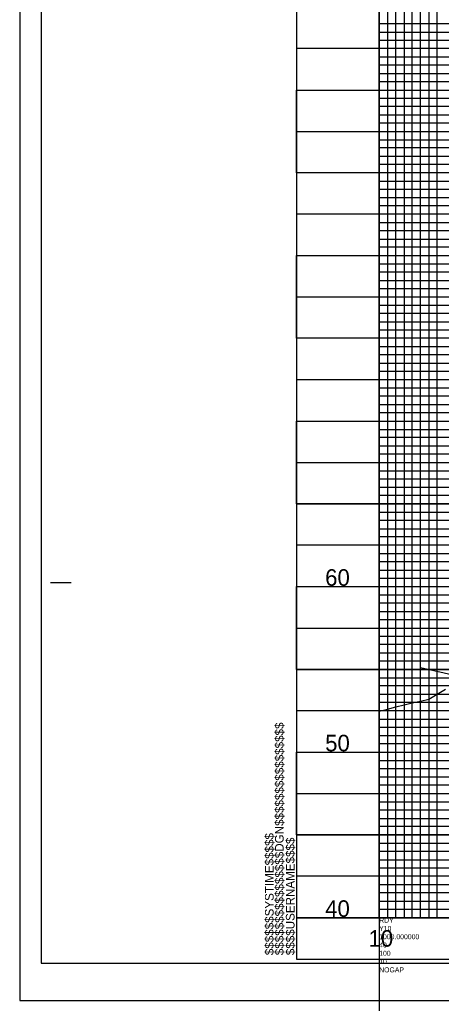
# Model space of a CAD drawing. Extents: x 2345490 to 2436403, y 465165 to 573888.
# Drawn here: x 2381550 to 2381804, y 532359 to 532954 of the extents above; entities that cross this region are included whole.
import ezdxf

# ---------------------------------------------------------------- set-up
doc = ezdxf.new("R2010")
doc.units = 0
for name, color, linetype in [('Old_Level_1', 7, 'Continuous'), ('Old_Level_18', 7, 'Continuous'), ('Old_Level_2', 7, 'Continuous'), ('Old_Level_40', 7, 'Continuous'), ('Old_Level_41', 7, 'Continuous'), ('Old_Level_42', 7, 'Continuous'), ('Old_Level_43', 7, 'Continuous'), ('Old_Level_50', 7, 'Continuous'), ('Old_Level_51', 7, 'Continuous'), ('Old_Level_52', 7, 'Continuous'), ('Old_Level_57', 7, 'Continuous'), ('Old_Level_62', 7, 'Continuous'), ('Old_Level_63', 7, 'Continuous')]:
    doc.layers.add(name, color=color, linetype=linetype)

msp = doc.modelspace()

# ---------------------------------------------------------------- linework, layer by layer
at = {"layer": 'Old_Level_1'}
msp.add_lwpolyline([(2381766.799, 532535.9075), (2381771.799, 532537.124), (2381776.799, 532538.34025), (2381781.799, 532539.65675), (2381786.799, 532540.84975), (2381791.799, 532541.76875), (2381796.799, 532543.1575), (2381801.799, 532546.145), (2381806.799, 532549.13275)], dxfattribs=at)
at = {"layer": 'Old_Level_18'}
msp.add_line((2381716.79875, 532386.04975), (2381716.79875, 532386.04975), dxfattribs=at)
msp.add_line((2381716.79875, 532386.04975), (2381716.79875, 532386.04975), dxfattribs=at)
msp.add_lwpolyline([(2383216.79875, 533436.04975), (2381716.79875, 533436.04975), (2381716.79875, 532386.04975), (2383216.79875, 532386.04975)], close=True, dxfattribs=at)
at = {"layer": 'Old_Level_2'}
msp.add_line((2381791.799, 532562.18325), (2381814.16925, 532557.15), dxfattribs=at)
at = {"layer": 'Old_Level_40'}
msp.add_line((2381716.79875, 532386.04975), (2381716.79875, 532386.04975), dxfattribs=at)
msp.add_line((2381716.79875, 532386.04975), (2381716.79875, 532386.04975), dxfattribs=at)
msp.add_line((2381716.79875, 532386.04975), (2381716.79875, 532386.04975), dxfattribs=at)
msp.add_line((2381716.79875, 532386.04975), (2381716.79875, 532386.04975), dxfattribs=at)
at = {"layer": 'Old_Level_41'}
for p, q in [((2381568.29875, 532613.54975), (2381580.79875, 532613.54975)), ((2383216.79875, 532411.04975), (2381716.79875, 532411.04975))]:
    msp.add_line(p, q, dxfattribs=at)
for points in [[(2381716.79875, 533436.04975), (2381766.79875, 533436.04975), (2381766.79875, 532411.04975), (2381816.79875, 532411.04975), (2381816.79875, 533436.04975), (2381866.79875, 533436.04975), (2381866.79875, 532411.04975), (2381916.79875, 532411.04975), (2381916.79875, 533436.04975), (2381966.79875, 533436.04975), (2381966.79875, 532411.04975), (2382016.79875, 532411.04975), (2382016.79875, 533436.04975), (2382066.79875, 533436.04975), (2382066.79875, 532411.04975), (2382116.79875, 532411.04975), (2382116.79875, 533436.04975), (2382166.79875, 533436.04975), (2382166.79875, 532411.04975), (2382216.79875, 532411.04975), (2382216.79875, 533436.04975), (2382266.79875, 533436.04975), (2382266.79875, 532411.04975), (2382316.79875, 532411.04975)], [(2381791.79875, 532411.04975), (2381791.79875, 533436.04975), (2381841.79875, 533436.04975), (2381841.79875, 532411.04975), (2381891.79875, 532411.04975), (2381891.79875, 533436.04975), (2381941.79875, 533436.04975), (2381941.79875, 532411.04975), (2381991.79875, 532411.04975), (2381991.79875, 533436.04975), (2382041.79875, 533436.04975), (2382041.79875, 532411.04975), (2382091.79875, 532411.04975), (2382091.79875, 533436.04975), (2382141.79875, 533436.04975), (2382141.79875, 532411.04975), (2382191.79875, 532411.04975), (2382191.79875, 533436.04975), (2382241.79875, 533436.04975), (2382241.79875, 532411.04975), (2382291.79875, 532411.04975), (2382291.79875, 533436.04975), (2382341.79875, 533436.04975)], [(2383216.79875, 532936.04975), (2381716.79875, 532936.04975), (2381716.79875, 532886.04975), (2383216.79875, 532886.04975)], [(2383216.79875, 532836.04975), (2381716.79875, 532836.04975), (2381716.79875, 532786.04975), (2383216.79875, 532786.04975)], [(2383216.79875, 532761.04975), (2381716.79875, 532761.04975), (2381716.79875, 532811.04975), (2383216.79875, 532811.04975)], [(2383216.79875, 532736.04975), (2381716.79875, 532736.04975), (2381716.79875, 532686.04975), (2383216.79875, 532686.04975)], [(2383216.79875, 532661.04975), (2381716.79875, 532661.04975), (2381716.79875, 532711.04975), (2383216.79875, 532711.04975)], [(2383216.79875, 532636.04975), (2381716.79875, 532636.04975), (2381716.79875, 532586.04975), (2383216.79875, 532586.04975)], [(2383216.79875, 532536.04975), (2381716.79875, 532536.04975), (2381716.79875, 532486.04975), (2383216.79875, 532486.04975)], [(2383216.79875, 532461.04975), (2381716.79875, 532461.04975), (2381716.79875, 532511.04975), (2383216.79875, 532511.04975)], [(2383216.79875, 532436.04975), (2381716.79875, 532436.04975)], [(2381754.29875, 532386.04975), (2381754.29875, 532386.04975)]]:
    msp.add_lwpolyline(points, dxfattribs=at)
at = {"layer": 'Old_Level_42'}
for points in [[(2383216.79875, 532861.04975), (2381716.79875, 532861.04975), (2381716.79875, 532911.04975), (2383216.79875, 532911.04975)], [(2383216.79875, 532561.04975), (2381716.79875, 532561.04975), (2381716.79875, 532611.04975), (2383216.79875, 532611.04975)]]:
    msp.add_lwpolyline(points, dxfattribs=at)
at = {"layer": 'Old_Level_43'}
for points in [[(2381771.79875, 533436.04975), (2381771.79875, 532411.04975), (2381776.79875, 532411.04975), (2381776.79875, 533436.04975)], [(2381781.79875, 533436.04975), (2381781.79875, 532411.04975), (2381786.79875, 532411.04975), (2381786.79875, 533436.04975)], [(2381796.79875, 533436.04975), (2381796.79875, 532411.04975), (2381801.79875, 532411.04975), (2381801.79875, 533436.04975)], [(2383166.79875, 532951.04975), (2381766.79875, 532951.04975), (2381766.79875, 532946.04975), (2383166.79875, 532946.04975)], [(2383166.79875, 532941.04975), (2381766.79875, 532941.04975), (2381766.79875, 532931.04975), (2383166.79875, 532931.04975)], [(2383166.79875, 532926.04975), (2381766.79875, 532926.04975), (2381766.79875, 532921.04975), (2383166.79875, 532921.04975)], [(2383166.79875, 532916.04975), (2381766.79875, 532916.04975)], [(2381766.79875, 532906.04975), (2383166.79875, 532906.04975)], [(2383166.79875, 532901.04975), (2381766.79875, 532901.04975), (2381766.79875, 532896.04975), (2383166.79875, 532896.04975)], [(2383166.79875, 532891.04975), (2381766.79875, 532891.04975), (2381766.79875, 532881.04975), (2383166.79875, 532881.04975)], [(2383166.79875, 532876.04975), (2381766.79875, 532876.04975), (2381766.79875, 532871.04975), (2383166.79875, 532871.04975)], [(2383166.79875, 532866.04975), (2381766.79875, 532866.04975), (2381766.79875, 532856.04975), (2383166.79875, 532856.04975)], [(2383166.79875, 532851.04975), (2381766.79875, 532851.04975), (2381766.79875, 532846.04975), (2383166.79875, 532846.04975)], [(2383166.79875, 532841.04975), (2381766.79875, 532841.04975), (2381766.79875, 532831.04975), (2383166.79875, 532831.04975)], [(2383166.79875, 532826.04975), (2381766.79875, 532826.04975), (2381766.79875, 532821.04975), (2383166.79875, 532821.04975)], [(2383166.79875, 532816.04975), (2381766.79875, 532816.04975), (2381766.79875, 532806.04975), (2383166.79875, 532806.04975)], [(2383166.79875, 532801.04975), (2381766.79875, 532801.04975), (2381766.79875, 532796.04975), (2383166.79875, 532796.04975)], [(2383166.79875, 532791.04975), (2381766.79875, 532791.04975), (2381766.79875, 532781.04975), (2383166.79875, 532781.04975)], [(2383166.79875, 532776.04975), (2381766.79875, 532776.04975), (2381766.79875, 532771.04975), (2383166.79875, 532771.04975)], [(2383166.79875, 532766.04975), (2381766.79875, 532766.04975), (2381766.79875, 532756.04975), (2383166.79875, 532756.04975)], [(2383166.79875, 532751.04975), (2381766.79875, 532751.04975), (2381766.79875, 532746.04975), (2383166.79875, 532746.04975)], [(2383166.79875, 532741.04975), (2381766.79875, 532741.04975), (2381766.79875, 532731.04975), (2383166.79875, 532731.04975)], [(2383166.79875, 532726.04975), (2381766.79875, 532726.04975), (2381766.79875, 532721.04975), (2383166.79875, 532721.04975)], [(2383166.79875, 532716.04975), (2381766.79875, 532716.04975), (2381766.79875, 532706.04975), (2383166.79875, 532706.04975)], [(2383166.79875, 532701.04975), (2381766.79875, 532701.04975), (2381766.79875, 532696.04975), (2383166.79875, 532696.04975)], [(2383166.79875, 532691.04975), (2381766.79875, 532691.04975), (2381766.79875, 532681.04975), (2383166.79875, 532681.04975)], [(2383166.79875, 532676.04975), (2381766.79875, 532676.04975), (2381766.79875, 532671.04975), (2383166.79875, 532671.04975)], [(2383166.79875, 532666.04975), (2381766.79875, 532666.04975), (2381766.79875, 532656.04975), (2383166.79875, 532656.04975)], [(2383166.79875, 532651.04975), (2381766.79875, 532651.04975), (2381766.79875, 532646.04975), (2383166.79875, 532646.04975)], [(2383166.79875, 532641.04975), (2381766.79875, 532641.04975), (2381766.79875, 532631.04975), (2383166.79875, 532631.04975)], [(2383166.79875, 532626.04975), (2381766.79875, 532626.04975), (2381766.79875, 532621.04975), (2383166.79875, 532621.04975)], [(2383166.79875, 532616.04975), (2381766.79875, 532616.04975)], [(2381766.79875, 532606.04975), (2383166.79875, 532606.04975)], [(2383166.79875, 532601.04975), (2381766.79875, 532601.04975), (2381766.79875, 532596.04975), (2383166.79875, 532596.04975)], [(2383166.79875, 532591.04975), (2381766.79875, 532591.04975)], [(2381766.79875, 532581.04975), (2383166.79875, 532581.04975)], [(2383166.79875, 532576.04975), (2381766.79875, 532576.04975), (2381766.79875, 532571.04975), (2383166.79875, 532571.04975)], [(2383166.79875, 532566.04975), (2381766.79875, 532566.04975), (2381766.79875, 532556.04975), (2383166.79875, 532556.04975)], [(2383166.79875, 532551.04975), (2381766.79875, 532551.04975), (2381766.79875, 532546.04975), (2383166.79875, 532546.04975)], [(2383166.79875, 532541.04975), (2381766.79875, 532541.04975), (2381766.79875, 532531.04975), (2383166.79875, 532531.04975)], [(2383166.79875, 532526.04975), (2381766.79875, 532526.04975), (2381766.79875, 532521.04975), (2383166.79875, 532521.04975)], [(2383166.79875, 532516.04975), (2381766.79875, 532516.04975), (2381766.79875, 532506.04975), (2383166.79875, 532506.04975)], [(2383166.79875, 532501.04975), (2381766.79875, 532501.04975), (2381766.79875, 532496.04975), (2383166.79875, 532496.04975)], [(2383166.79875, 532491.04975), (2381766.79875, 532491.04975), (2381766.79875, 532481.04975), (2383166.79875, 532481.04975)], [(2383166.79875, 532476.04975), (2381766.79875, 532476.04975), (2381766.79875, 532471.04975), (2383166.79875, 532471.04975)], [(2383166.79875, 532466.04975), (2381766.79875, 532466.04975), (2381766.79875, 532456.04975), (2383166.79875, 532456.04975)], [(2383166.79875, 532451.04975), (2381766.79875, 532451.04975), (2381766.79875, 532446.04975), (2383166.79875, 532446.04975)], [(2383166.79875, 532441.04975), (2381766.79875, 532441.04975), (2381766.79875, 532431.04975), (2383166.79875, 532431.04975)], [(2383166.79875, 532426.04975), (2381766.79875, 532426.04975), (2381766.79875, 532421.04975), (2383166.79875, 532421.04975)], [(2383166.79875, 532416.04975), (2381766.79875, 532416.04975)]]:
    msp.add_lwpolyline(points, dxfattribs=at)
at = {"layer": 'Old_Level_50'}
msp.add_line((2381549.79875, 532361.04975), (2381549.79875, 532361.04975), dxfattribs=at)
msp.add_lwpolyline([(2383229.29875, 533438.59975), (2381562.79875, 533438.59975), (2381562.79875, 532383.49975), (2383229.29875, 532383.49975)], close=True, dxfattribs=at)
at = {"layer": 'Old_Level_51'}
msp.add_lwpolyline([(2383233.79875, 533461.04975), (2381549.79875, 533461.04975), (2381549.79875, 532361.04975), (2383233.79875, 532361.04975)], close=True, dxfattribs=at)
at = {"layer": 'Old_Level_52'}
msp.add_line((2381562.79875, 532383.49975), (2381562.79875, 532383.49975), dxfattribs=at)
at = {"layer": 'Old_Level_57'}
for p, q in [((2381716.79925, 532661.05025), (2382266.79875, 532661.05025)), ((2381766.79875, 532411.05025), (2381766.79875, 532661.05025)), ((2381716.79925, 532611.05025), (2382266.79875, 532611.05025)), ((2381716.79925, 532561.05025), (2382266.79875, 532561.05025)), ((2381716.79925, 532511.05025), (2382266.79875, 532511.05025)), ((2381716.799, 532461.05025), (2382266.79875, 532461.05025)), ((2381716.79925, 532411.05025), (2382266.79875, 532411.05025))]:
    msp.add_line(p, q, dxfattribs=at)
at = {"layer": 'Old_Level_63'}
for q in [(2381766.79875, 534911.04975), (2382198.83425, 532411.04975), (2381766.79875, 529911.04975)]:
    msp.add_line((2381766.79875, 532411.04975), q, dxfattribs=at)

# ---------------------------------------------------------------- texts
at = {"layer": 'Old_Level_41'}
for s, p in [('$$$$$$$$$$$$$$$$DGN$$$$$$$$$$$$$$$$', (2381709.14875, 532388.41225)), ('$$$$$$SYSTIME$$$$$', (2381703.09875, 532388.41225)), ('$$$$USERNAME$$$$', (2381715.72375, 532388.42475))]:
    msp.add_text(s, height=5.25, rotation=90, dxfattribs=at).set_placement(p)
at = {"layer": 'Old_Level_62'}
for s, p in [('60', (2381734.1855, 532611.55)), ('50', (2381734.1855, 532511.55)), ('40', (2381734.1855, 532411.55)), ('10', (2381760.3825, 532393.55))]:
    msp.add_text(s, height=10.000001, dxfattribs=at).set_placement(p)
at = {"layer": 'Old_Level_63'}
for s, p in [('RDY', (2381766.79875, 532408.04975)), ('Y10', (2381766.79875, 532403.04975)), ('1000.000000', (2381766.79875, 532398.04975)), ('40', (2381766.79875, 532393.04975)), ('100', (2381766.79875, 532388.04975)), ('10', (2381766.79875, 532383.04975)), ('NOGAP', (2381766.79875, 532378.04975))]:
    msp.add_text(s, height=3, dxfattribs=at).set_placement(p)

doc.saveas('drawing.dxf')
